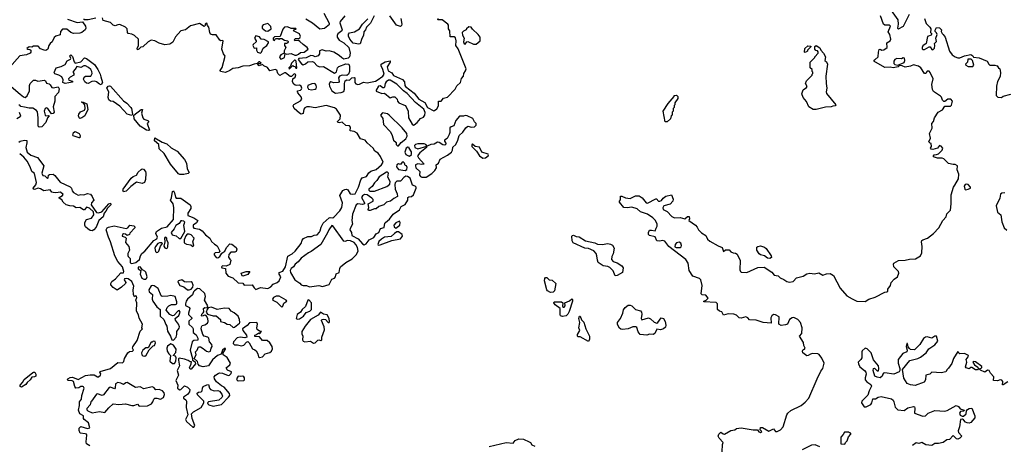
# Model space of a CAD drawing. Extents: x 2106670 to 2323771, y 35271 to 224896.
# Tile 263 of 419: x 2284374 to 2295006, y 111866 to 116465. Entities that reach past the tile are written whole.
import ezdxf

# ---------------------------------------------------------------- set-up
doc = ezdxf.new("R2010")
doc.units = 0

msp = doc.modelspace()

# ---------------------------------------------------------------- linework, layer by layer
at = {"layer": '0CON20XD'}
for points in [[(2287615, 116367), (2287665, 116372), (2287720, 116415), (2287720, 116425), (2287662, 116532)], [(2293784, 116565), (2293856, 116465), (2293859, 116415), (2293854, 116375), (2293865, 116366), (2293917, 116395), (2293984, 116525)], [(2284889, 116469), (2284995, 116436), (2285052, 116442), (2285084, 116395), (2285089, 116375), (2285080, 116355), (2285045, 116326), (2285025, 116320), (2284954, 116314), (2284928, 116325), (2284884, 116364), (2284835, 116364), (2284814, 116336), (2284810, 116300), (2284765, 116288), (2284747, 116273), (2284726, 116224), (2284704, 116206), (2284690, 116185), (2284678, 116145), (2284658, 116132), (2284637, 116137), (2284600, 116150), (2284575, 116180), (2284525, 116179), (2284505, 116167), (2284475, 116172), (2284451, 116155), (2284462, 116145), (2284485, 116142), (2284494, 116134), (2284496, 116115), (2284488, 116102), (2284446, 116084), (2284375, 116074), (2284265, 115950)], [(2285132, 111862), (2285095, 111882), (2285092, 111905), (2285100, 111975), (2285095, 111985), (2285082, 111992), (2285027, 111997), (2285016, 112025), (2285018, 112052), (2285035, 112069), (2285105, 112047), (2285132, 112055), (2285119, 112109), (2285069, 112145), (2285062, 112155), (2285062, 112185), (2285025, 112208), (2285011, 112245), (2285021, 112295), (2285019, 112335), (2285042, 112365), (2285044, 112406), (2285070, 112485), (2285065, 112498), (2285055, 112502), (2285035, 112502), (2285013, 112487), (2284982, 112485), (2284970, 112500), (2284954, 112554), (2284942, 112562), (2284896, 112566), (2284890, 112575), (2284893, 112585), (2284921, 112599), (2284945, 112602), (2285005, 112578), (2285085, 112621), (2285135, 112628), (2285177, 112627), (2285215, 112606), (2285225, 112607), (2285248, 112625), (2285249, 112639), (2285238, 112655), (2285242, 112665), (2285355, 112698), (2285435, 112761), (2285485, 112758), (2285498, 112772), (2285507, 112805), (2285541, 112865), (2285561, 112879), (2285592, 112882), (2285602, 112895), (2285592, 112915), (2285595, 112932), (2285642, 112998), (2285675, 113100), (2285700, 113125), (2285692, 113135), (2285701, 113175), (2285665, 113240), (2285657, 113277), (2285637, 113317), (2285640, 113405), (2285628, 113435), (2285640, 113465), (2285636, 113476), (2285625, 113480), (2285615, 113470), (2285603, 113495), (2285599, 113545), (2285606, 113585), (2285586, 113635), (2285546, 113666), (2285525, 113670), (2285506, 113665), (2285503, 113653), (2285522, 113625), (2285516, 113615), (2285475, 113574), (2285426, 113544), (2285385, 113571), (2285360, 113600), (2285358, 113615), (2285369, 113635), (2285410, 113665), (2285465, 113731), (2285495, 113730), (2285499, 113745), (2285484, 113794), (2285433, 113853), (2285403, 113913), (2285356, 114066), (2285332, 114115), (2285308, 114195), (2285318, 114215), (2285333, 114223), (2285395, 114236), (2285525, 114210), (2285543, 114217), (2285565, 114244), (2285606, 114236), (2285620, 114225), (2285618, 114215), (2285565, 114160), (2285560, 114145), (2285535, 114132), (2285515, 114149), (2285495, 114151), (2285484, 114145), (2285480, 114125), (2285514, 114114), (2285523, 114105), (2285516, 114056), (2285554, 114014), (2285560, 113975), (2285543, 113937), (2285543, 113917), (2285547, 113905), (2285566, 113885), (2285567, 113837), (2285585, 113829), (2285627, 113843), (2285669, 113875), (2285677, 113915), (2285692, 113938), (2285725, 113963), (2285821, 114079), (2285855, 114096), (2285861, 114115), (2285846, 114155), (2285852, 114178), (2285905, 114214), (2285965, 114226), (2286036, 114305), (2286040, 114435), (2286031, 114475), (2286004, 114515), (2286015, 114541), (2286023, 114607), (2286035, 114616), (2286047, 114595), (2286056, 114546), (2286065, 114536), (2286115, 114536), (2286215, 114464), (2286223, 114445), (2286221, 114425), (2286191, 114375), (2286189, 114349), (2286254, 114325), (2286297, 114295), (2286285, 114269), (2286247, 114245), (2286246, 114225), (2286255, 114213), (2286315, 114202), (2286344, 114185), (2286382, 114142), (2286428, 114105), (2286447, 114067), (2286478, 114038), (2286505, 114023), (2286537, 113965), (2286525, 113951), (2286485, 113945), (2286474, 113936), (2286473, 113925), (2286495, 113895), (2286515, 113892), (2286534, 113905), (2286557, 113943), (2286589, 113965), (2286606, 114005), (2286645, 114042), (2286665, 114041), (2286712, 114005), (2286720, 113985), (2286711, 113959), (2286697, 113953), (2286655, 113952), (2286633, 113927), (2286629, 113899), (2286645, 113878), (2286654, 113865), (2286645, 113820), (2286605, 113803), (2286565, 113806), (2286553, 113795), (2286557, 113785), (2286596, 113775), (2286601, 113725), (2286625, 113695), (2286675, 113675), (2286735, 113623), (2286785, 113620), (2286798, 113598), (2286885, 113600), (2286906, 113566), (2286925, 113551), (2286975, 113571), (2287055, 113562), (2287085, 113580), (2287112, 113608), (2287156, 113625), (2287176, 113644), (2287194, 113685), (2287177, 113715), (2287176, 113734), (2287215, 113748), (2287244, 113795), (2287271, 113909), (2287315, 113936), (2287348, 113965), (2287412, 114045), (2287426, 114084), (2287439, 114101), (2287485, 114121), (2287525, 114123), (2287555, 114137), (2287585, 114142), (2287610, 114170), (2287620, 114185), (2287628, 114225), (2287650, 114265), (2287715, 114323), (2287725, 114328), (2287755, 114325), (2287765, 114332), (2287832, 114398), (2287851, 114435), (2287861, 114485), (2287832, 114565), (2287865, 114618), (2287885, 114632), (2287904, 114634), (2287919, 114625), (2287944, 114584), (2287968, 114578), (2287995, 114585), (2288034, 114655), (2288057, 114735), (2288071, 114755), (2288119, 114771), (2288145, 114809), (2288165, 114828), (2288225, 114846), (2288280, 114895), (2288298, 114925), (2288272, 114985), (2288244, 115024), (2288208, 115045), (2288190, 115075), (2288125, 115134), (2288105, 115162), (2288055, 115178), (2288018, 115238), (2287985, 115258), (2287943, 115263), (2287947, 115305), (2287937, 115317), (2287895, 115321), (2287857, 115357), (2287825, 115351), (2287808, 115355), (2287807, 115365), (2287835, 115395), (2287838, 115435), (2287795, 115499), (2287775, 115513), (2287685, 115539), (2287565, 115513), (2287505, 115523), (2287475, 115522), (2287455, 115512), (2287443, 115497), (2287435, 115453), (2287415, 115445), (2287395, 115456), (2287338, 115505), (2287326, 115534), (2287335, 115549), (2287405, 115588), (2287420, 115605), (2287415, 115630), (2287376, 115675), (2287374, 115686), (2287375, 115697), (2287406, 115704), (2287417, 115713), (2287420, 115725), (2287414, 115745), (2287396, 115756), (2287365, 115753), (2287349, 115759), (2287335, 115770), (2287320, 115795), (2287323, 115827), (2287348, 115845), (2287355, 115870), (2287345, 115880), (2287335, 115878), (2287308, 115852), (2287295, 115850), (2287245, 115890), (2287235, 115890), (2287183, 115863), (2287163, 115885), (2287150, 115920), (2287132, 115928), (2287075, 115912), (2287050, 115950), (2287012, 115965), (2286995, 115980), (2286960, 115965), (2286940, 115990), (2286975, 115990), (2286980, 115995), (2286965, 116010), (2286955, 116010), (2286940, 115990), (2286905, 115984), (2286855, 115966), (2286785, 115961), (2286735, 115945), (2286675, 115939), (2286644, 115915), (2286596, 115896), (2286544, 115904), (2286539, 115915), (2286562, 115948), (2286592, 116072), (2286576, 116095), (2286556, 116145), (2286570, 116235), (2286565, 116240), (2286545, 116236), (2286535, 116243), (2286495, 116301), (2286455, 116300), (2286435, 116310), (2286426, 116325), (2286418, 116385), (2286402, 116402), (2286395, 116427), (2286378, 116415), (2286378, 116402), (2286365, 116393), (2286315, 116422), (2286220, 116400), (2286165, 116354), (2286113, 116345), (2286055, 116279)], [(2285197, 116483), (2285115, 116462), (2285072, 116462), (2285070, 116475)], [(2286055, 116279), (2286027, 116223), (2285995, 116200), (2285940, 116195), (2285882, 116212), (2285835, 116238), (2285793, 116243), (2285760, 116225), (2285705, 116172), (2285683, 116167), (2285660, 116145), (2285645, 116140), (2285642, 116155), (2285658, 116185), (2285656, 116256), (2285613, 116295), (2285585, 116308), (2285546, 116315), (2285540, 116325), (2285536, 116365), (2285518, 116385), (2285455, 116412), (2285435, 116411), (2285405, 116398), (2285385, 116404), (2285356, 116436), (2285277, 116457), (2285269, 116485)], [(2287055, 116342), (2287090, 116365), (2287085, 116390), (2287052, 116422), (2287005, 116410), (2286993, 116395), (2286994, 116374), (2287028, 116345), (2287055, 116342)], [(2287885, 116505), (2287833, 116445), (2287831, 116431), (2287857, 116355), (2287853, 116345), (2287808, 116312), (2287801, 116295), (2287804, 116275), (2287823, 116243), (2287874, 116215), (2287929, 116165), (2287942, 116105), (2287936, 116064), (2287920, 116050), (2287875, 116040), (2287851, 116051), (2287825, 116079), (2287768, 116115), (2287715, 116127), (2287685, 116124), (2287641, 116139), (2287612, 116128), (2287612, 116095), (2287597, 116075), (2287565, 116064), (2287543, 116073), (2287517, 116077), (2287467, 116053), (2287390, 116045), (2287380, 116035), (2287417, 115987), (2287435, 115978), (2287462, 115988), (2287485, 116009), (2287535, 116012), (2287550, 116005), (2287585, 115966), (2287615, 115956), (2287655, 115960), (2287775, 115888), (2287795, 115900), (2287807, 115945), (2287820, 115960), (2287895, 115989), (2287928, 115985), (2287934, 115964), (2287934, 115906), (2287924, 115875), (2287905, 115862), (2287855, 115866), (2287829, 115855), (2287818, 115835), (2287823, 115797), (2287815, 115788), (2287765, 115782), (2287735, 115792), (2287724, 115786), (2287715, 115770), (2287718, 115745), (2287745, 115698), (2287785, 115672), (2287845, 115680), (2287875, 115690), (2287882, 115715), (2287880, 115775), (2287890, 115805), (2287905, 115814), (2287935, 115813), (2287962, 115838), (2287985, 115841), (2287994, 115835), (2287992, 115785), (2288003, 115773), (2288025, 115765), (2288045, 115769), (2288085, 115791), (2288126, 115784), (2288215, 115801), (2288235, 115812), (2288296, 115855), (2288309, 115875), (2288296, 115926), (2288277, 115965), (2288279, 115985), (2288322, 116008), (2288375, 116022), (2288374, 116005), (2288344, 115955), (2288354, 115914), (2288391, 115891), (2288412, 115862), (2288508, 115818), (2288530, 115795), (2288534, 115755), (2288542, 115742), (2288635, 115671), (2288685, 115605), (2288749, 115569), (2288778, 115515), (2288845, 115481)], [(2287464, 116474), (2287535, 116432), (2287615, 116367)], [(2288202, 116508), (2288161, 116429), (2288118, 116385), (2288109, 116355), (2288092, 116335), (2288086, 116295), (2288068, 116262), (2288052, 116205), (2288035, 116200), (2287975, 116211), (2287939, 116255), (2287924, 116286), (2287923, 116307), (2287935, 116322), (2287990, 116335), (2288045, 116365), (2288076, 116415), (2288134, 116475)], [(2288489, 116479), (2288501, 116415), (2288498, 116402), (2288488, 116392), (2288444, 116404), (2288370, 116505)], [(2288845, 115481), (2288855, 115482), (2288877, 115503), (2288895, 115535), (2288895, 115583), (2288925, 115584), (2288952, 115618), (2288992, 115628), (2289077, 115713), (2289095, 115752), (2289133, 115787), (2289145, 115828), (2289168, 115855), (2289169, 115885), (2289189, 115911), (2289196, 115935), (2289110, 116150), (2289084, 116185), (2289088, 116235), (2289079, 116269), (2289065, 116280), (2289021, 116281), (2289018, 116345), (2289003, 116365), (2289004, 116404), (2288998, 116415), (2288935, 116462), (2288890, 116465), (2288894, 116476)], [(2294081, 115961), (2294025, 115977), (2293995, 115961), (2293935, 115952), (2293905, 115966), (2293875, 115970), (2293860, 115955), (2293805, 115943), (2293773, 115953), (2293715, 115948), (2293598, 116015), (2293608, 116032), (2293645, 116062), (2293646, 116114), (2293655, 116142), (2293665, 116147), (2293685, 116137), (2293705, 116139), (2293741, 116165), (2293738, 116215), (2293772, 116238), (2293781, 116255), (2293771, 116305), (2293752, 116335), (2293777, 116395), (2293765, 116405), (2293715, 116406), (2293700, 116415), (2293669, 116505)], [(2294146, 116476), (2294162, 116425), (2294202, 116385), (2294212, 116365), (2294210, 116325), (2294222, 116312), (2294215, 116298), (2294176, 116284), (2294162, 116208), (2294127, 116183), (2294119, 116165), (2294120, 116150), (2294125, 116142), (2294145, 116143), (2294195, 116173), (2294205, 116172), (2294223, 116143), (2294235, 116140), (2294253, 116157), (2294255, 116185), (2294252, 116208), (2294275, 116230), (2294266, 116265), (2294280, 116305), (2294274, 116324), (2294258, 116338), (2294258, 116352), (2294275, 116380), (2294307, 116377), (2294327, 116357), (2294323, 116337), (2294334, 116314), (2294346, 116306), (2294368, 116275), (2294416, 116126), (2294445, 116086), (2294475, 116062), (2294505, 116052), (2294525, 116054), (2294575, 116076), (2294645, 116088), (2294666, 116076), (2294675, 116060), (2294735, 116052), (2294820, 116015), (2294838, 115985), (2294850, 115975), (2294904, 115974), (2294930, 115965), (2294942, 115945), (2294958, 115935), (2294966, 115895), (2294960, 115850), (2294933, 115797), (2294923, 115745), (2294920, 115645), (2294935, 115628), (2294975, 115623), (2294995, 115638), (2295075, 115660)], [(2287195, 116040), (2287205, 116042), (2287233, 116057), (2287242, 116098), (2287255, 116092), (2287305, 116098), (2287345, 116082), (2287365, 116082), (2287385, 116092), (2287405, 116112), (2287445, 116113), (2287488, 116145), (2287480, 116165), (2287435, 116196), (2287401, 116231), (2287385, 116239), (2287347, 116237), (2287342, 116242), (2287349, 116261), (2287389, 116261), (2287401, 116269), (2287406, 116284), (2287395, 116312), (2287330, 116345), (2287342, 116358), (2287358, 116362), (2287355, 116370), (2287305, 116370), (2287267, 116387), (2287235, 116385), (2287217, 116363), (2287188, 116282), (2287125, 116280), (2287110, 116265), (2287112, 116252), (2287125, 116240), (2287135, 116260), (2287165, 116260), (2287175, 116252), (2287185, 116260), (2287205, 116260), (2287233, 116243), (2287268, 116235), (2287272, 116225), (2287270, 116215), (2287255, 116208), (2287233, 116207), (2287233, 116185), (2287248, 116165), (2287231, 116129), (2287230, 116105), (2287193, 116087), (2287180, 116065), (2287182, 116052), (2287195, 116040)], [(2289305, 116200), (2289347, 116235), (2289346, 116275), (2289326, 116305), (2289263, 116363), (2289250, 116385), (2289223, 116387), (2289200, 116365), (2289196, 116354), (2289165, 116340), (2289152, 116325), (2289155, 116299), (2289174, 116265), (2289168, 116225), (2289173, 116205), (2289185, 116201), (2289204, 116226), (2289215, 116230), (2289275, 116200), (2289305, 116200)], [(2286975, 116102), (2286986, 116114), (2287005, 116158), (2287043, 116187), (2287060, 116215), (2287060, 116225), (2287015, 116252), (2286983, 116253), (2286965, 116280), (2286925, 116290), (2286910, 116265), (2286926, 116236), (2286926, 116224), (2286895, 116198), (2286890, 116185), (2286905, 116158), (2286930, 116160), (2286932, 116135), (2286942, 116115), (2286975, 116102)], [(2292975, 115494), (2292943, 115495), (2292895, 115525), (2292871, 115581), (2292833, 115625), (2292820, 115665), (2292835, 115708), (2292869, 115731), (2292877, 115743), (2292860, 115775), (2292870, 115805), (2292930, 115865), (2292932, 115878), (2292940, 115885), (2292938, 115898), (2292930, 115905), (2292930, 115925), (2292910, 115945), (2292910, 116005), (2292960, 116055), (2292960, 116065), (2292997, 116103), (2292998, 116118), (2292988, 116128), (2292972, 116132), (2292960, 116145), (2292960, 116175), (2292973, 116187), (2293015, 116162), (2293026, 116136), (2293055, 116103), (2293074, 116065), (2293070, 116025), (2293085, 116010), (2293096, 115985), (2293078, 115855), (2293081, 115775), (2293091, 115725), (2293083, 115685), (2293086, 115666), (2293187, 115545), (2293180, 115535), (2293155, 115532), (2293137, 115523), (2293075, 115520), (2292975, 115494)], [(2292855, 116110), (2292850, 116115), (2292853, 116155), (2292885, 116182), (2292918, 116178), (2292918, 116172), (2292880, 116135), (2292880, 116125), (2292855, 116110)], [(2285255, 115760), (2285235, 115767), (2285205, 115794), (2285185, 115802), (2285153, 115797), (2285115, 115776), (2285095, 115779), (2285076, 115795), (2285063, 115823), (2285069, 115845), (2285085, 115854), (2285144, 115856), (2285155, 115885), (2285154, 115905), (2285143, 115925), (2285119, 115949), (2285085, 115966), (2285066, 115965), (2285035, 115949), (2284990, 115960), (2284975, 115930), (2284950, 115905), (2284950, 115895), (2284960, 115885), (2284958, 115865), (2284920, 115845), (2284902, 115825), (2284905, 115812), (2284945, 115800), (2284945, 115790), (2284865, 115776), (2284840, 115785), (2284843, 115815), (2284828, 115848), (2284797, 115867), (2284755, 115880), (2284747, 115895), (2284767, 115943), (2284822, 115958), (2284865, 115980), (2284888, 116022), (2284922, 116038), (2284927, 116045), (2284916, 116075), (2284925, 116084), (2284945, 116067), (2284961, 116011), (2284975, 115996), (2285035, 116009), (2285075, 116051), (2285095, 116046), (2285181, 115981), (2285217, 115927), (2285244, 115875), (2285249, 115849), (2285269, 115785), (2285255, 115760)], [(2287285, 115932), (2287325, 115970), (2287332, 115962), (2287348, 115958), (2287355, 115940), (2287368, 115942), (2287360, 116015), (2287348, 116028), (2287342, 116028), (2287310, 115995), (2287298, 115962), (2287280, 115945), (2287285, 115932)], [(2293855, 115972), (2293925, 116001), (2293933, 116025), (2293928, 116048), (2293915, 116051), (2293895, 116042), (2293845, 116047), (2293824, 116035), (2293813, 116015), (2293812, 115992), (2293825, 115979), (2293855, 115972)], [(2294615, 115959), (2294665, 115960), (2294678, 115975), (2294662, 116025), (2294647, 116037), (2294612, 116038), (2294607, 116005), (2294588, 115985), (2294591, 115975), (2294615, 115959)], [(2291960, 111795), (2291962, 111875), (2291970, 111895), (2291928, 111945), (2291918, 111965), (2291922, 111988), (2291945, 112010), (2291969, 111989), (2291985, 111986), (2292053, 112027), (2292098, 112032), (2292115, 112047), (2292165, 112056), (2292295, 112034), (2292342, 112032), (2292355, 112012), (2292375, 112004), (2292388, 112015), (2292370, 112035), (2292375, 112057), (2292395, 112057), (2292465, 112018), (2292515, 112043), (2292536, 112016), (2292555, 112014), (2292588, 112035), (2292618, 112065), (2292657, 112195), (2292670, 112215), (2292702, 112242), (2292813, 112297), (2292855, 112331), (2292894, 112375), (2292984, 112585), (2293025, 112668), (2293047, 112695), (2293062, 112755), (2293035, 112808), (2293006, 112846), (2292994, 112854), (2292935, 112858), (2292915, 112852), (2292890, 112835), (2292875, 112833), (2292832, 112865), (2292828, 112885), (2292835, 112900), (2292850, 112905), (2292857, 112915), (2292840, 112945), (2292837, 112977), (2292793, 113045), (2292820, 113075), (2292824, 113135), (2292806, 113195), (2292775, 113227), (2292735, 113246), (2292715, 113244), (2292687, 113225), (2292664, 113176), (2292645, 113167), (2292595, 113162), (2292572, 113175), (2292574, 113255), (2292535, 113275), (2292515, 113278), (2292495, 113265), (2292486, 113245), (2292490, 113185), (2292402, 113192), (2292325, 113217), (2292255, 113222), (2292237, 113245), (2292215, 113254), (2292165, 113240), (2292142, 113242), (2292115, 113274), (2292085, 113282), (2292024, 113286), (2291975, 113273), (2291955, 113310), (2291930, 113315), (2291908, 113335), (2291908, 113395), (2291895, 113410), (2291760, 113415), (2291760, 113425), (2291787, 113433), (2291807, 113455), (2291785, 113487), (2291742, 113492), (2291732, 113502), (2291744, 113594), (2291728, 113655), (2291715, 113670), (2291643, 113695), (2291603, 113755), (2291592, 113835), (2291568, 113875), (2291385, 114016), (2291341, 114071), (2291315, 114080), (2291285, 114071), (2291255, 114074), (2291235, 114118), (2291175, 114133), (2291164, 114144), (2291164, 114166), (2291175, 114190), (2291195, 114192), (2291237, 114183), (2291248, 114212), (2291258, 114235), (2291258, 114255), (2291238, 114295), (2291210, 114325), (2291152, 114362), (2291079, 114389), (2291042, 114422), (2290985, 114438), (2290935, 114433), (2290897, 114437), (2290850, 114495), (2290850, 114505), (2290863, 114517), (2290863, 114557), (2290875, 114558), (2290915, 114540), (2290965, 114533), (2291025, 114563), (2291065, 114562), (2291095, 114540), (2291140, 114485), (2291155, 114482), (2291245, 114530), (2291255, 114530), (2291260, 114515), (2291273, 114503), (2291287, 114503), (2291305, 114510), (2291324, 114536), (2291352, 114558), (2291412, 114572), (2291431, 114525), (2291426, 114504), (2291398, 114472), (2291330, 114455), (2291318, 114432), (2291324, 114414), (2291365, 114391), (2291415, 114338), (2291445, 114324), (2291505, 114329), (2291555, 114312), (2291585, 114338), (2291605, 114340), (2291608, 114315), (2291600, 114295), (2291670, 114245), (2291690, 114225), (2291704, 114194), (2291735, 114162), (2291785, 114132), (2291802, 114095), (2291825, 114072), (2291915, 114020), (2291960, 114005), (2291975, 113962), (2291995, 113980), (2292035, 113977), (2292055, 113958), (2292080, 113945), (2292105, 113942), (2292123, 113933), (2292153, 113863), (2292152, 113762), (2292156, 113746), (2292165, 113738), (2292226, 113734), (2292345, 113789), (2292412, 113792), (2292497, 113737), (2292522, 113705), (2292565, 113696), (2292586, 113676), (2292625, 113659), (2292659, 113635), (2292688, 113628), (2292726, 113635), (2292764, 113676), (2292835, 113693), (2292875, 113719), (2292905, 113726), (2292955, 113719), (2293005, 113731), (2293045, 113704), (2293085, 113719), (2293125, 113721), (2293161, 113701), (2293233, 113565), (2293305, 113481), (2293365, 113448), (2293415, 113423), (2293505, 113421), (2293545, 113446), (2293612, 113468), (2293715, 113522), (2293737, 113523), (2293747, 113533), (2293748, 113555), (2293776, 113594), (2293786, 113625), (2293817, 113663), (2293852, 113688), (2293869, 113725), (2293864, 113745), (2293814, 113794), (2293809, 113825), (2293814, 113836), (2293865, 113863), (2293935, 113866), (2293981, 113879), (2294048, 113882), (2294100, 113915), (2294116, 113945), (2294118, 114015), (2294111, 114065), (2294115, 114078), (2294125, 114088), (2294178, 114105), (2294240, 114155), (2294299, 114215), (2294344, 114296), (2294377, 114335), (2294384, 114366), (2294424, 114406), (2294434, 114476), (2294434, 114574), (2294457, 114655), (2294473, 114677), (2294513, 114747), (2294517, 114795), (2294497, 114843), (2294500, 114885), (2294475, 114900), (2294455, 114899), (2294402, 114912), (2294355, 114963), (2294335, 114970), (2294285, 114968), (2294242, 114982), (2294240, 114995), (2294250, 115005), (2294275, 115007), (2294294, 115016), (2294335, 115055), (2294343, 115075), (2294325, 115099), (2294306, 115104), (2294285, 115077), (2294235, 115062), (2294217, 115065), (2294210, 115075), (2294220, 115095), (2294217, 115127), (2294205, 115130), (2294192, 115145), (2294208, 115185), (2294200, 115235), (2294228, 115292), (2294222, 115345), (2294242, 115365), (2294253, 115405), (2294293, 115465), (2294339, 115491), (2294365, 115530), (2294425, 115530), (2294437, 115543), (2294448, 115585), (2294430, 115605), (2294395, 115607), (2294365, 115580), (2294355, 115580), (2294340, 115595), (2294328, 115628), (2294318, 115638), (2294240, 115690), (2294231, 115711), (2294223, 115765), (2294238, 115825), (2294207, 115895), (2294195, 115907), (2294175, 115910), (2294158, 115882), (2294145, 115882), (2294105, 115944), (2294081, 115961)], [(2284282, 115742), (2284379, 115659), (2284415, 115632), (2284435, 115626), (2284455, 115641), (2284480, 115695), (2284479, 115755), (2284488, 115775), (2284525, 115810), (2284545, 115813), (2284571, 115801), (2284642, 115812), (2284653, 115805), (2284665, 115780), (2284692, 115772), (2284705, 115760), (2284722, 115732), (2284737, 115727), (2284788, 115738), (2284795, 115733), (2284799, 115719), (2284792, 115678), (2284754, 115635), (2284752, 115585), (2284736, 115525), (2284748, 115465), (2284735, 115451), (2284717, 115447), (2284679, 115505), (2284665, 115511), (2284649, 115505), (2284640, 115475), (2284650, 115435), (2284657, 115427), (2284685, 115430), (2284692, 115425), (2284674, 115406), (2284658, 115355), (2284615, 115308), (2284585, 115303), (2284573, 115315), (2284573, 115405), (2284565, 115468), (2284555, 115484), (2284515, 115510), (2284475, 115508), (2284425, 115518), (2284388, 115528), (2284375, 115540), (2284365, 115540)], [(2288625, 115327), (2288635, 115330), (2288667, 115353), (2288703, 115397), (2288735, 115412), (2288750, 115435), (2288753, 115463), (2288737, 115497), (2288649, 115569), (2288558, 115668), (2288518, 115695), (2288445, 115768), (2288375, 115810), (2288355, 115811), (2288331, 115795), (2288319, 115775), (2288312, 115735), (2288305, 115728), (2288295, 115728), (2288265, 115749), (2288250, 115745), (2288222, 115705), (2288225, 115691), (2288285, 115667), (2288315, 115672), (2288375, 115620), (2288405, 115632), (2288425, 115630), (2288450, 115605), (2288453, 115583), (2288470, 115565), (2288535, 115538), (2288548, 115525), (2288570, 115475), (2288572, 115405), (2288611, 115335), (2288625, 115327)], [(2285585, 115428), (2285535, 115444), (2285455, 115532), (2285385, 115581), (2285354, 115584), (2285335, 115598), (2285330, 115625), (2285336, 115685), (2285314, 115725), (2285329, 115745), (2285345, 115752), (2285355, 115747), (2285495, 115588), (2285532, 115562), (2285576, 115516), (2285583, 115505), (2285593, 115445), (2285585, 115428)], [(2287525, 115706), (2287565, 115714), (2287577, 115723), (2287580, 115735), (2287577, 115757), (2287565, 115772), (2287555, 115777), (2287527, 115773), (2287486, 115754), (2287481, 115735), (2287493, 115713), (2287525, 115706)], [(2285025, 115397), (2285017, 115405), (2285011, 115425), (2285014, 115445), (2285032, 115468), (2285073, 115487), (2285081, 115505), (2285076, 115546), (2285062, 115562), (2285042, 115572), (2285045, 115577), (2285060, 115575), (2285098, 115555), (2285111, 115495), (2285076, 115425), (2285045, 115404), (2285025, 115397)], [(2291365, 115360), (2291343, 115363), (2291323, 115477), (2291375, 115560), (2291440, 115635), (2291440, 115645), (2291465, 115650), (2291480, 115635), (2291480, 115615), (2291450, 115565), (2291450, 115545), (2291442, 115538), (2291440, 115515), (2291430, 115505), (2291430, 115475), (2291420, 115465), (2291420, 115435), (2291410, 115425), (2291400, 115395), (2291365, 115360)], [(2284370, 115465), (2284383, 115425), (2284381, 115415), (2284344, 115395)], [(2285765, 115267), (2285745, 115273), (2285675, 115315), (2285612, 115392), (2285606, 115435), (2285685, 115496), (2285700, 115495), (2285688, 115455), (2285703, 115403), (2285715, 115391), (2285757, 115377), (2285770, 115365), (2285750, 115345), (2285775, 115270), (2285765, 115267)], [(2288453, 115103), (2288465, 115103), (2288493, 115137), (2288545, 115177), (2288559, 115205), (2288554, 115234), (2288506, 115296), (2288365, 115432), (2288345, 115447), (2288293, 115457), (2288270, 115435), (2288297, 115397), (2288303, 115333), (2288378, 115255), (2288398, 115215), (2288412, 115162), (2288438, 115138), (2288440, 115115), (2288453, 115103)], [(2288715, 114762), (2288765, 114764), (2288825, 114803), (2288858, 114835), (2288874, 114864), (2288873, 114895), (2288896, 114915), (2288915, 114958), (2288995, 115001), (2289036, 115034), (2289048, 115055), (2289052, 115088), (2289082, 115115), (2289106, 115164), (2289120, 115215), (2289160, 115250), (2289190, 115295), (2289215, 115316), (2289253, 115303), (2289285, 115308), (2289303, 115325), (2289304, 115344), (2289285, 115361), (2289266, 115396), (2289205, 115426), (2289185, 115431), (2289165, 115424), (2289125, 115424), (2289082, 115375), (2289062, 115318), (2289033, 115307), (2289019, 115295), (2289018, 115245), (2289010, 115225), (2288989, 115181), (2288962, 115165), (2288961, 115151), (2288979, 115125), (2288965, 115111), (2288944, 115114), (2288905, 115139), (2288885, 115143), (2288849, 115121), (2288814, 115116), (2288775, 115100), (2288760, 115115), (2288742, 115122), (2288675, 115122), (2288647, 115115), (2288636, 115105), (2288640, 115085), (2288675, 115068), (2288770, 115100), (2288768, 115085), (2288694, 115026), (2288670, 114995), (2288682, 114972), (2288740, 114905), (2288715, 114900), (2288675, 114909), (2288648, 114895), (2288647, 114885), (2288653, 114865), (2288694, 114825), (2288693, 114785), (2288701, 114771), (2288715, 114762)], [(2285015, 115188), (2284950, 115210), (2284947, 115217), (2284957, 115245), (2284975, 115256), (2285015, 115237), (2285027, 115215), (2285025, 115190), (2285015, 115188)], [(2284365, 115143), (2284378, 115152), (2284425, 115164), (2284450, 115160), (2284451, 115135), (2284439, 115085), (2284455, 115034), (2284495, 115002), (2284566, 114976), (2284636, 114886), (2284614, 114805), (2284625, 114783), (2284645, 114778), (2284675, 114750), (2284682, 114755), (2284686, 114785), (2284695, 114792), (2284737, 114797), (2284753, 114783), (2284810, 114710), (2284918, 114658), (2284932, 114645), (2284941, 114615), (2284956, 114596), (2285005, 114570), (2285035, 114577), (2285066, 114574), (2285105, 114587), (2285138, 114578), (2285156, 114555), (2285173, 114515), (2285148, 114485), (2285147, 114465), (2285202, 114382), (2285225, 114378), (2285260, 114390), (2285335, 114475), (2285355, 114483), (2285357, 114465), (2285321, 114429), (2285305, 114395), (2285288, 114375), (2285275, 114335), (2285229, 114295), (2285200, 114225), (2285173, 114195), (2285155, 114184)], [(2286105, 114792), (2286090, 114800), (2286001, 114905), (2285935, 115020), (2285879, 115069), (2285875, 115115), (2285830, 115155), (2285835, 115187), (2285912, 115142), (2285962, 115125), (2286011, 115081), (2286074, 115045), (2286155, 114954), (2286174, 114915), (2286182, 114855), (2286204, 114815), (2286195, 114802), (2286145, 114794), (2286105, 114792)], [(2288585, 114992), (2288605, 115010), (2288606, 115036), (2288580, 115075), (2288580, 115085), (2288565, 115088), (2288548, 115075), (2288534, 115034), (2288545, 115010), (2288573, 114993), (2288585, 114992)], [(2289375, 114968), (2289405, 114974), (2289433, 114995), (2289438, 115005), (2289433, 115013), (2289365, 115033), (2289338, 115088), (2289294, 115094), (2289265, 115121), (2289255, 115116), (2289258, 115095), (2289306, 115045), (2289338, 114995), (2289375, 114968)], [(2285155, 114184), (2285135, 114186), (2285110, 114205), (2285085, 114227), (2285076, 114246), (2285079, 114275), (2285094, 114306), (2285148, 114322), (2285173, 114357), (2285170, 114390), (2285129, 114430), (2285095, 114441), (2285075, 114412), (2285065, 114410), (2285024, 114434), (2284985, 114431), (2284955, 114450), (2284915, 114452), (2284877, 114465), (2284842, 114495), (2284829, 114519), (2284800, 114535), (2284802, 114545), (2284835, 114564), (2284844, 114575), (2284815, 114600), (2284763, 114593), (2284735, 114596), (2284721, 114601), (2284705, 114627), (2284635, 114617), (2284598, 114638), (2284575, 114644), (2284535, 114631), (2284522, 114635), (2284518, 114645), (2284548, 114682), (2284557, 114705), (2284533, 114803), (2284505, 114825), (2284488, 114875), (2284455, 114935), (2284418, 114978), (2284374, 115015)], [(2285496, 114606), (2285489, 114625), (2285492, 114635), (2285579, 114751), (2285601, 114769), (2285637, 114785), (2285655, 114816), (2285685, 114847), (2285695, 114853), (2285710, 114850), (2285732, 114825), (2285737, 114805), (2285733, 114737), (2285721, 114705), (2285696, 114694), (2285635, 114708), (2285575, 114664), (2285525, 114613), (2285496, 114606)], [(2288535, 114834), (2288556, 114845), (2288559, 114869), (2288550, 114885), (2288535, 114890), (2288528, 114915), (2288515, 114928), (2288504, 114926), (2288488, 114902), (2288465, 114909), (2288447, 114895), (2288444, 114875), (2288465, 114846), (2288535, 114834)], [(2288095, 114033), (2288117, 114043), (2288148, 114085), (2288197, 114113), (2288225, 114150), (2288254, 114166), (2288272, 114208), (2288310, 114220), (2288316, 114265), (2288323, 114275), (2288369, 114311), (2288408, 114365), (2288475, 114410), (2288492, 114448), (2288535, 114468), (2288565, 114515), (2288566, 114545), (2288575, 114552), (2288605, 114556), (2288628, 114572), (2288657, 114645), (2288656, 114656), (2288645, 114665), (2288615, 114677), (2288591, 114751), (2288562, 114772), (2288545, 114774), (2288521, 114759), (2288495, 114728), (2288485, 114722), (2288448, 114722), (2288428, 114702), (2288424, 114685), (2288429, 114635), (2288450, 114585), (2288455, 114553), (2288416, 114534), (2288377, 114505), (2288336, 114494), (2288308, 114465), (2288252, 114448), (2288225, 114420), (2288205, 114421), (2288160, 114405), (2288140, 114405), (2288138, 114415), (2288146, 114435), (2288138, 114475), (2288190, 114505), (2288192, 114522), (2288178, 114538), (2288125, 114573), (2288096, 114576), (2288075, 114563), (2288064, 114545), (2288098, 114485), (2288098, 114475), (2288075, 114469), (2288025, 114474), (2288006, 114465), (2287968, 114365), (2287960, 114295), (2287969, 114255), (2287942, 114208), (2287940, 114195), (2287956, 114165), (2287959, 114135), (2288028, 114098), (2288075, 114043), (2288095, 114033)], [(2288205, 114612), (2288339, 114661), (2288372, 114688), (2288373, 114715), (2288349, 114765), (2288356, 114805), (2288347, 114817), (2288335, 114819), (2288255, 114766), (2288231, 114729), (2288205, 114704), (2288179, 114661), (2288144, 114635), (2288144, 114624), (2288154, 114614), (2288205, 114612)], [(2294588, 114628), (2294615, 114633), (2294641, 114645), (2294642, 114655), (2294615, 114683), (2294595, 114687), (2294585, 114683), (2294573, 114665), (2294579, 114635), (2294588, 114628)], [(2295012, 114595), (2294980, 114590), (2294965, 114581), (2294958, 114535), (2294918, 114455), (2294932, 114385), (2294967, 114355), (2294978, 114282), (2295005, 114217), (2295035, 114192)], [(2286095, 114101), (2286115, 114101), (2286158, 114175), (2286146, 114245), (2286157, 114277), (2286148, 114288), (2286125, 114292), (2286115, 114291), (2286097, 114263), (2286060, 114240), (2286044, 114205), (2286009, 114165), (2286021, 114141), (2286065, 114129), (2286095, 114101)], [(2287505, 113580), (2287605, 113594), (2287645, 113583), (2287716, 113604), (2287745, 113660), (2287775, 113673), (2287786, 113685), (2287790, 113720), (2287825, 113735), (2287830, 113775), (2287840, 113795), (2287897, 113843), (2287965, 113880), (2288008, 113925), (2288029, 113965), (2288022, 114005), (2288005, 114037), (2287985, 114057), (2287945, 114076), (2287915, 114079), (2287885, 114069), (2287875, 114072), (2287755, 114239), (2287745, 114241), (2287713, 114195), (2287699, 114161), (2287625, 114037), (2287521, 113959), (2287493, 113945), (2287415, 113889), (2287382, 113848), (2287349, 113825), (2287332, 113795), (2287305, 113775), (2287296, 113755), (2287298, 113735), (2287345, 113655), (2287399, 113619), (2287415, 113601), (2287435, 113594), (2287473, 113593), (2287505, 113580)], [(2288435, 114212), (2288478, 114245), (2288483, 114275), (2288475, 114289), (2288435, 114269), (2288414, 114245), (2288418, 114228), (2288435, 114212)], [(2285955, 113994), (2285965, 113996), (2285975, 114011), (2285978, 114058), (2285963, 114083), (2285962, 114105), (2285945, 114117), (2285937, 114103), (2285940, 114065), (2285932, 114018), (2285940, 114000), (2285955, 113994)], [(2286245, 114013), (2286256, 114025), (2286243, 114065), (2286260, 114105), (2286225, 114141), (2286205, 114148), (2286184, 114146), (2286169, 114131), (2286151, 114085), (2286150, 114055), (2286175, 114039), (2286221, 114031), (2286245, 114013)], [(2288245, 114030), (2288265, 114034), (2288391, 114079), (2288485, 114097), (2288507, 114125), (2288504, 114144), (2288465, 114172), (2288448, 114172), (2288420, 114155), (2288385, 114122), (2288315, 114114), (2288281, 114095), (2288252, 114068), (2288240, 114035), (2288245, 114030)], [(2290805, 113698), (2290781, 113751), (2290746, 113786), (2290725, 113797), (2290675, 113807), (2290622, 113842), (2290612, 113865), (2290608, 113915), (2290600, 113940), (2290575, 113969), (2290515, 113991), (2290475, 113996), (2290352, 114055), (2290340, 114075), (2290338, 114125), (2290342, 114135), (2290355, 114138), (2290384, 114124), (2290415, 114120), (2290484, 114074), (2290583, 114053), (2290615, 114040), (2290665, 114036), (2290725, 114045), (2290755, 114039), (2290777, 114027), (2290792, 113995), (2290784, 113935), (2290768, 113905), (2290765, 113873), (2290783, 113853), (2290825, 113837), (2290876, 113806), (2290890, 113785), (2290882, 113735), (2290825, 113702), (2290805, 113698)], [(2285850, 113950), (2285865, 113952), (2285878, 113965), (2285895, 114017), (2285918, 114045), (2285910, 114055), (2285885, 114055), (2285865, 114047), (2285841, 114015), (2285835, 113995), (2285840, 113960), (2285850, 113950)], [(2291462, 114002), (2291505, 114002), (2291518, 114012), (2291522, 114025), (2291515, 114052), (2291495, 114061), (2291465, 114054), (2291451, 114035), (2291449, 114009), (2291462, 114002)], [(2292475, 113884), (2292450, 113890), (2292415, 113914), (2292375, 113923), (2292358, 113935), (2292333, 113975), (2292335, 114006), (2292345, 114016), (2292375, 114020), (2292415, 114007), (2292435, 113991), (2292489, 113915), (2292492, 113895), (2292475, 113884)], [(2285715, 113660), (2285735, 113662), (2285745, 113670), (2285749, 113685), (2285736, 113736), (2285725, 113749), (2285701, 113761), (2285675, 113794), (2285655, 113790), (2285655, 113773), (2285682, 113755), (2285676, 113715), (2285692, 113672), (2285715, 113660)], [(2286785, 113693), (2286775, 113698), (2286765, 113727), (2286820, 113745), (2286860, 113745), (2286837, 113713), (2286785, 113693)], [(2290105, 113519), (2290074, 113534), (2290066, 113545), (2290042, 113645), (2290043, 113667), (2290052, 113678), (2290065, 113680), (2290093, 113653), (2290125, 113652), (2290162, 113615), (2290148, 113535), (2290135, 113520), (2290105, 113519)], [(2286035, 113003), (2286064, 113035), (2286072, 113065), (2286072, 113095), (2286098, 113132), (2286100, 113145), (2286090, 113175), (2286055, 113218), (2286054, 113235), (2286092, 113268), (2286106, 113306), (2286095, 113322), (2286085, 113318), (2286040, 113270), (2286025, 113264), (2285995, 113281), (2285957, 113325), (2285967, 113355), (2285986, 113374), (2286015, 113388), (2286055, 113386), (2286071, 113395), (2286072, 113415), (2286054, 113474), (2286005, 113486), (2285974, 113476), (2285914, 113474), (2285903, 113483), (2285871, 113561), (2285825, 113590), (2285805, 113593), (2285795, 113588), (2285768, 113545), (2285774, 113525), (2285810, 113495), (2285806, 113445), (2285813, 113425), (2285854, 113364), (2285892, 113332), (2285891, 113261), (2285929, 113225), (2285951, 113171), (2285964, 113154), (2285971, 113101), (2286003, 113045), (2286017, 113007), (2286035, 113003)], [(2286255, 112062), (2286265, 112080), (2286236, 112155), (2286230, 112205), (2286252, 112228), (2286335, 112274), (2286364, 112325), (2286362, 112345), (2286293, 112413), (2286289, 112431), (2286305, 112440), (2286335, 112444), (2286344, 112456), (2286348, 112485), (2286357, 112503), (2286395, 112521), (2286412, 112522), (2286423, 112485), (2286435, 112469), (2286475, 112455), (2286515, 112457), (2286532, 112452), (2286558, 112418), (2286564, 112396), (2286558, 112382), (2286526, 112354), (2286414, 112336), (2286403, 112327), (2286406, 112315), (2286415, 112304), (2286465, 112289), (2286555, 112309), (2286630, 112385), (2286642, 112405), (2286641, 112425), (2286583, 112493), (2286555, 112508), (2286501, 112551), (2286478, 112585), (2286474, 112605), (2286487, 112623), (2286516, 112644), (2286532, 112648), (2286565, 112645), (2286625, 112622), (2286640, 112625), (2286658, 112642), (2286660, 112660), (2286619, 112679), (2286604, 112705), (2286643, 112737), (2286650, 112755), (2286614, 112814), (2286572, 112845), (2286572, 112865), (2286598, 112905), (2286595, 112912), (2286585, 112911), (2286565, 112893), (2286548, 112852), (2286511, 112835), (2286455, 112790), (2286414, 112726), (2286355, 112716), (2286316, 112726), (2286303, 112743), (2286295, 112772), (2286260, 112805), (2286281, 112845), (2286271, 112875), (2286291, 112895), (2286305, 112931), (2286325, 112931), (2286355, 112914), (2286393, 112883), (2286415, 112877), (2286435, 112885), (2286442, 112915), (2286454, 112935), (2286449, 112955), (2286425, 112985), (2286415, 113025), (2286404, 113035), (2286365, 113047), (2286351, 113065), (2286334, 113125), (2286336, 113145), (2286345, 113160), (2286375, 113168), (2286402, 113185), (2286411, 113205), (2286407, 113237), (2286392, 113262), (2286375, 113271), (2286345, 113261), (2286338, 113265), (2286340, 113285), (2286355, 113298), (2286361, 113309), (2286360, 113345), (2286375, 113354), (2286398, 113352), (2286404, 113375), (2286368, 113435), (2286381, 113475), (2286375, 113508), (2286318, 113558), (2286295, 113559), (2286261, 113535), (2286251, 113525), (2286239, 113491), (2286185, 113445), (2286171, 113425), (2286163, 113395), (2286166, 113376), (2286207, 113357), (2286213, 113345), (2286196, 113295), (2286198, 113278), (2286234, 113245), (2286234, 113235), (2286202, 113208), (2286201, 113175), (2286241, 113141), (2286248, 113125), (2286248, 113085), (2286280, 113060), (2286299, 113025), (2286297, 113003), (2286255, 112998), (2286236, 112985), (2286216, 112895), (2286242, 112805), (2286240, 112785), (2286269, 112769), (2286271, 112745), (2286225, 112690), (2286215, 112688), (2286209, 112705), (2286227, 112745), (2286228, 112768), (2286215, 112768), (2286193, 112783), (2286155, 112796), (2286095, 112808), (2286088, 112802), (2286088, 112785), (2286097, 112743), (2286100, 112725), (2286076, 112675), (2286089, 112625), (2286059, 112565), (2286082, 112515), (2286078, 112485), (2286087, 112475), (2286105, 112467), (2286115, 112470), (2286155, 112508), (2286185, 112494), (2286210, 112470), (2286207, 112445), (2286186, 112414), (2286142, 112385), (2286143, 112375), (2286169, 112359), (2286177, 112345), (2286171, 112275), (2286190, 112195), (2286166, 112144), (2286175, 112122), (2286245, 112064), (2286255, 112062)], [(2286205, 113545), (2286225, 113555), (2286243, 113575), (2286248, 113595), (2286236, 113626), (2286225, 113631), (2286175, 113629), (2286154, 113634), (2286125, 113654), (2286088, 113645), (2286082, 113635), (2286088, 113618), (2286104, 113594), (2286145, 113579), (2286186, 113545), (2286205, 113545)], [(2287205, 113360), (2287215, 113370), (2287225, 113402), (2287258, 113425), (2287252, 113435), (2287175, 113479), (2287145, 113478), (2287115, 113463), (2287105, 113445), (2287109, 113435), (2287152, 113412), (2287205, 113360)], [(2290235, 113258), (2290214, 113265), (2290209, 113279), (2290209, 113345), (2290156, 113385), (2290141, 113405), (2290145, 113417), (2290226, 113416), (2290238, 113405), (2290236, 113365), (2290245, 113358), (2290255, 113359), (2290266, 113374), (2290260, 113405), (2290312, 113428), (2290335, 113448), (2290343, 113443), (2290343, 113423), (2290308, 113312), (2290294, 113285), (2290275, 113265), (2290235, 113258)], [(2286678, 113138), (2286695, 113144), (2286748, 113185), (2286752, 113195), (2286747, 113227), (2286732, 113262), (2286689, 113299), (2286658, 113315), (2286635, 113344), (2286585, 113348), (2286505, 113334), (2286445, 113358), (2286410, 113350), (2286397, 113333), (2286389, 113305), (2286403, 113283), (2286465, 113264), (2286495, 113266), (2286541, 113225), (2286544, 113204), (2286584, 113195), (2286615, 113174), (2286645, 113171), (2286678, 113138)], [(2287375, 113229), (2287395, 113234), (2287438, 113262), (2287469, 113301), (2287506, 113314), (2287525, 113335), (2287525, 113405), (2287495, 113438), (2287484, 113435), (2287461, 113365), (2287424, 113335), (2287405, 113306), (2287369, 113281), (2287360, 113235), (2287375, 113229)], [(2291145, 113056), (2291075, 113062), (2291053, 113093), (2291038, 113138), (2291026, 113146), (2290995, 113145), (2290945, 113126), (2290885, 113116), (2290865, 113120), (2290851, 113131), (2290831, 113171), (2290830, 113195), (2290861, 113235), (2290888, 113295), (2290895, 113331), (2290912, 113355), (2290945, 113380), (2290965, 113382), (2290985, 113372), (2291025, 113335), (2291078, 113318), (2291088, 113305), (2291091, 113285), (2291084, 113235), (2291093, 113223), (2291165, 113242), (2291185, 113234), (2291225, 113196), (2291254, 113186), (2291265, 113192), (2291300, 113245), (2291325, 113238), (2291344, 113205), (2291353, 113165), (2291348, 113142), (2291327, 113125), (2291295, 113114), (2291255, 113122), (2291234, 113075), (2291215, 113064), (2291175, 113068), (2291145, 113056)], [(2287545, 112971), (2287565, 112974), (2287595, 113002), (2287606, 113006), (2287625, 113000), (2287638, 113005), (2287637, 113035), (2287666, 113115), (2287661, 113145), (2287634, 113215), (2287636, 113224), (2287651, 113229), (2287675, 113224), (2287705, 113193), (2287715, 113194), (2287719, 113205), (2287716, 113235), (2287695, 113277), (2287653, 113283), (2287624, 113306), (2287598, 113272), (2287516, 113225), (2287456, 113155), (2287421, 113095), (2287421, 113071), (2287430, 113045), (2287428, 113005), (2287435, 112993), (2287455, 112984), (2287515, 112991), (2287545, 112971)], [(2290515, 112987), (2290425, 113040), (2290405, 113038), (2290398, 113045), (2290398, 113065), (2290422, 113105), (2290413, 113135), (2290421, 113195), (2290413, 113235), (2290418, 113262), (2290425, 113262), (2290442, 113222), (2290465, 113196), (2290489, 113125), (2290526, 113045), (2290526, 113014), (2290515, 112987)], [(2286965, 112814), (2286995, 112822), (2287026, 112854), (2287075, 112870), (2287095, 112883), (2287105, 112910), (2287101, 112935), (2287075, 112974), (2287047, 112997), (2286995, 113000), (2286965, 113040), (2286912, 113042), (2286912, 113058), (2286925, 113060), (2286955, 113080), (2286965, 113070), (2286987, 113097), (2286965, 113100), (2286939, 113119), (2286936, 113136), (2286943, 113175), (2286935, 113192), (2286855, 113191), (2286830, 113160), (2286779, 113125), (2286784, 113105), (2286824, 113055), (2286827, 113033), (2286805, 113026), (2286755, 113036), (2286722, 113028), (2286684, 112985), (2286681, 112965), (2286695, 112951), (2286725, 112952), (2286768, 112942), (2286795, 112950), (2286825, 112982), (2286837, 112987), (2286852, 112972), (2286887, 112907), (2286915, 112897), (2286926, 112886), (2286944, 112855), (2286952, 112822), (2286965, 112814)], [(2295045, 112553), (2294995, 112518), (2294985, 112520), (2294990, 112555), (2294979, 112569), (2294962, 112572), (2294934, 112564), (2294890, 112565), (2294892, 112605), (2294857, 112645), (2294841, 112675), (2294823, 112677), (2294795, 112658), (2294749, 112679), (2294743, 112685), (2294744, 112695), (2294764, 112705), (2294765, 112718), (2294695, 112770), (2294675, 112772), (2294668, 112765), (2294685, 112735), (2294721, 112711), (2294728, 112695), (2294717, 112683), (2294695, 112683), (2294655, 112708), (2294645, 112707), (2294625, 112691), (2294595, 112704), (2294587, 112715), (2294600, 112765), (2294594, 112795), (2294616, 112824), (2294618, 112835), (2294575, 112857), (2294526, 112856), (2294514, 112864), (2294505, 112880), (2294458, 112805), (2294440, 112750), (2294405, 112699), (2294388, 112685), (2294375, 112660), (2294325, 112651), (2294225, 112657), (2294201, 112635), (2294160, 112625), (2294156, 112575), (2294141, 112550), (2294045, 112512), (2293995, 112519), (2293957, 112535), (2293920, 112590), (2293907, 112685), (2293985, 112784), (2294072, 112805), (2294102, 112818), (2294163, 112867), (2294190, 112910), (2294257, 112953), (2294287, 112993), (2294275, 113047), (2294255, 113046), (2294225, 113024), (2294175, 113040), (2294155, 113036), (2294135, 113021), (2294095, 112954), (2294035, 112898), (2293995, 112901), (2293981, 112911), (2293969, 112929), (2293962, 112965), (2293952, 112968), (2293946, 112935), (2293956, 112895), (2293954, 112876), (2293912, 112858), (2293861, 112795), (2293861, 112755), (2293879, 112695), (2293879, 112675), (2293871, 112659), (2293815, 112634), (2293715, 112649), (2293703, 112647), (2293696, 112634), (2293688, 112615), (2293665, 112596), (2293635, 112602), (2293609, 112615), (2293590, 112675), (2293592, 112695), (2293605, 112699), (2293635, 112670), (2293648, 112672), (2293653, 112695), (2293646, 112725), (2293595, 112790), (2293568, 112865), (2293525, 112910), (2293505, 112917), (2293472, 112888), (2293466, 112875), (2293467, 112813), (2293457, 112793), (2293429, 112765), (2293430, 112745), (2293446, 112715), (2293495, 112676), (2293512, 112655), (2293515, 112635), (2293503, 112595), (2293505, 112575), (2293523, 112553), (2293564, 112525), (2293573, 112505), (2293548, 112455), (2293532, 112408), (2293466, 112345), (2293464, 112325), (2293493, 112283), (2293515, 112282), (2293565, 112309), (2293576, 112325), (2293585, 112370), (2293615, 112367), (2293645, 112385), (2293677, 112393), (2293787, 112367), (2293806, 112355), (2293814, 112336), (2293827, 112277), (2293855, 112250), (2293925, 112241), (2293965, 112270), (2294026, 112286), (2294035, 112282), (2294039, 112269), (2294038, 112215), (2294125, 112182), (2294155, 112186), (2294185, 112212), (2294255, 112244), (2294363, 112237), (2294389, 112241), (2294485, 112297), (2294510, 112285), (2294529, 112259), (2294572, 112245), (2294570, 112235), (2294535, 112231), (2294521, 112215), (2294531, 112191), (2294551, 112181), (2294565, 112181), (2294594, 112205), (2294598, 112238), (2294607, 112255), (2294625, 112265), (2294656, 112266), (2294689, 112185), (2294689, 112165), (2294646, 112114), (2294625, 112104), (2294605, 112108), (2294587, 112117), (2294565, 112142), (2294555, 112148), (2294533, 112145), (2294523, 112067), (2294508, 112022), (2294513, 112005), (2294548, 111965), (2294526, 111944), (2294505, 111934), (2294489, 111935), (2294455, 111972), (2294415, 111929), (2294385, 111925), (2294345, 111895), (2294295, 111885), (2294255, 111885), (2294225, 111866), (2294160, 111870), (2294115, 111897), (2294085, 111886), (2294055, 111892), (2294014, 111866)], [(2285725, 112830), (2285740, 112840), (2285772, 112898), (2285815, 112940), (2285830, 112945), (2285840, 112975), (2285838, 112988), (2285815, 112990), (2285805, 112980), (2285795, 112980), (2285760, 112920), (2285735, 112918), (2285704, 112895), (2285689, 112865), (2285692, 112845), (2285705, 112832), (2285725, 112830)], [(2286045, 112750), (2286060, 112775), (2286063, 112813), (2286055, 112830), (2286030, 112835), (2286061, 112869), (2286064, 112905), (2286035, 112947), (2286005, 112962), (2285971, 112939), (2285964, 112915), (2285966, 112885), (2285983, 112853), (2286002, 112835), (2285996, 112775), (2286025, 112751), (2286045, 112750)], [(2284395, 112495), (2284381, 112501), (2284378, 112515), (2284406, 112544), (2284424, 112576), (2284515, 112652), (2284525, 112658), (2284538, 112655), (2284550, 112635), (2284549, 112615), (2284535, 112607), (2284505, 112603), (2284489, 112575), (2284454, 112546), (2284442, 112525), (2284395, 112495)], [(2286735, 112562), (2286795, 112565), (2286801, 112575), (2286802, 112595), (2286796, 112606), (2286785, 112612), (2286755, 112609), (2286735, 112613), (2286716, 112585), (2286721, 112571), (2286735, 112562)], [(2285155, 112216), (2285235, 112232), (2285295, 112221), (2285335, 112272), (2285385, 112314), (2285445, 112309), (2285515, 112316), (2285585, 112296), (2285605, 112296), (2285645, 112310), (2285665, 112291), (2285756, 112294), (2285796, 112315), (2285811, 112335), (2285822, 112365), (2285834, 112376), (2285855, 112377), (2285895, 112366), (2285927, 112383), (2285937, 112417), (2285934, 112435), (2285916, 112456), (2285880, 112470), (2285845, 112466), (2285821, 112491), (2285805, 112498), (2285715, 112476), (2285675, 112499), (2285625, 112492), (2285535, 112544), (2285519, 112541), (2285495, 112523), (2285465, 112539), (2285435, 112544), (2285409, 112531), (2285404, 112486), (2285397, 112475), (2285355, 112495), (2285339, 112491), (2285280, 112410), (2285265, 112404), (2285215, 112423), (2285205, 112419), (2285150, 112345), (2285142, 112335), (2285135, 112304), (2285101, 112265), (2285101, 112251), (2285109, 112239), (2285155, 112216)], [(2293285, 111880), (2293292, 111898), (2293310, 111915), (2293323, 111957), (2293350, 111985), (2293348, 111998), (2293335, 112000), (2293325, 112010), (2293282, 112008), (2293268, 111982), (2293240, 111955), (2293242, 111882), (2293285, 111880)], [(2289445, 111852), (2289626, 111896), (2289702, 111888), (2289725, 111917), (2289765, 111938), (2289815, 111931), (2289875, 111904), (2289890, 111895), (2289905, 111873), (2289935, 111857)], [(2293015, 111851), (2292965, 111871), (2292925, 111869), (2292825, 111819)]]:
    msp.add_lwpolyline(points, dxfattribs=at)

doc.saveas('drawing.dxf')
